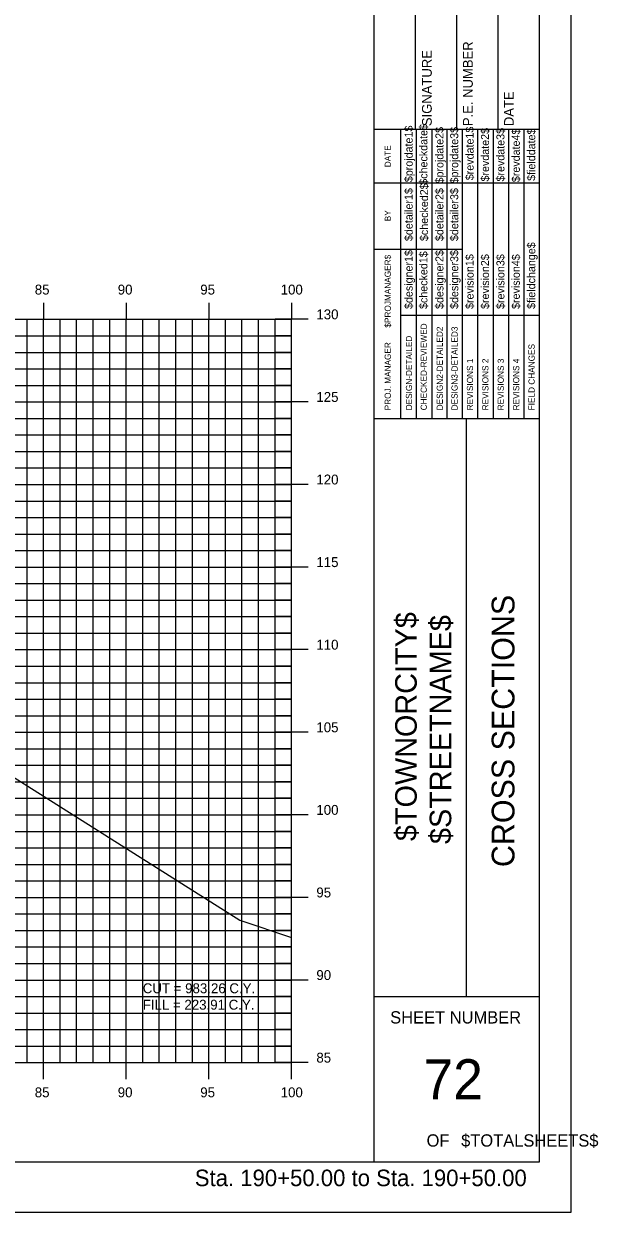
# Model space of a CAD drawing. Extents: x 850598 to 870284, y 366541 to 366651.
# Drawn here: x 862044.3 to 862079, y 366541.2 to 366613.1 of the extents above; entities that cross this region are included whole.
import ezdxf

# ---------------------------------------------------------------- set-up
doc = ezdxf.new("R2010")
doc.units = 0
for name, color, linetype in [('BORDER', 7, 'Continuous'), ('D_Text_Standard', 7, 'Continuous'), ('H_V ANNOTATION', 7, 'Continuous'), ('HIGHWAY_TITLE', 7, 'Continuous'), ('MAJOR', 7, 'Continuous'), ('MINOR', 7, 'Continuous'), ('PLOT BOUNDARY', 7, 'Continuous'), ('S_Roadway_Centerline', 7, 'Continuous')]:
    doc.layers.add(name, color=color, linetype=linetype)

msp = doc.modelspace()

# ---------------------------------------------------------------- linework, layer by layer
at = {"layer": 'BORDER'}
for p, q in [((862065.481, 366544.225), (862065.481, 366649.225)), ((862075.481, 366544.225), (862075.481, 366649.225)), ((862067.981, 366606.728), (862067.981, 366615.376)), ((862070.481, 366606.728), (862070.481, 366615.376)), ((862072.981, 366606.728), (862072.981, 366615.376)), ((862065.481, 366606.728), (862075.481, 366606.728)), ((862065.481, 366589.228), (862075.481, 366589.228)), ((862071.072, 366554.228), (862071.072, 366589.228)), ((862065.481, 366554.228), (862075.481, 366554.228)), ((861915.481, 366544.225), (862075.481, 366544.225))]:
    msp.add_line(p, q, dxfattribs=at)
for points in [[(862067.096, 366603.478), (862067.096, 366606.728)], [(862068.028, 366589.231), (862068.028, 366606.728)], [(862068.96, 366606.728), (862068.96, 366589.231)], [(862069.892, 366589.231), (862069.892, 366606.728)], [(862070.823, 366589.231), (862070.823, 366606.728)], [(862071.755, 366589.231), (862071.755, 366606.728)], [(862072.687, 366589.231), (862072.687, 366606.728)], [(862073.619, 366589.231), (862073.619, 366606.728)], [(862074.55, 366589.231), (862074.55, 366606.728)], [(862067.097, 366589.231), (862067.097, 366606.022)], [(862065.481, 366603.478), (862075.481, 366603.478)], [(862065.481, 366599.478), (862067.097, 366599.478)], [(862067.096, 366599.478), (862070.823, 366599.478)], [(862067.096, 366595.478), (862075.481, 366595.478)]]:
    msp.add_lwpolyline(points, dxfattribs=at)
at = {"layer": 'MAJOR'}
for p, q in [((862045.481, 366596.227), (862045.481, 366595.225)), ((862045.481, 366596.227), (862045.481, 366595.225)), ((862050.481, 366596.227), (862050.481, 366595.225)), ((862050.481, 366596.227), (862050.481, 366595.225)), ((862055.481, 366596.227), (862055.481, 366595.225)), ((862055.481, 366596.227), (862055.481, 366595.225)), ((862060.481, 366596.227), (862060.481, 366595.225)), ((862060.481, 366596.227), (862060.481, 366595.225)), ((861920.481, 366595.225), (862060.481, 366595.225)), ((861920.481, 366595.225), (862060.481, 366595.225)), ((861920.481, 366595.225), (862060.481, 366595.225)), ((861920.481, 366595.225), (862060.481, 366595.225)), ((862045.481, 366550.225), (862045.481, 366595.225)), ((862045.481, 366550.225), (862045.481, 366595.225)), ((862050.481, 366550.225), (862050.481, 366595.225)), ((862050.481, 366550.225), (862050.481, 366595.225)), ((862055.481, 366550.225), (862055.481, 366595.225)), ((862055.481, 366550.225), (862055.481, 366595.225)), ((862061.483, 366595.225), (862059.479, 366595.225)), ((862061.483, 366595.225), (862059.479, 366595.225)), ((862060.481, 366550.225), (862060.481, 366595.225)), ((862060.481, 366550.225), (862060.481, 366595.225)), ((862060.481, 366550.225), (862060.481, 366595.225)), ((862060.481, 366550.225), (862060.481, 366595.225)), ((861920.481, 366590.225), (862060.481, 366590.225)), ((861920.481, 366590.225), (862060.481, 366590.225)), ((862061.483, 366590.225), (862059.479, 366590.225)), ((862061.483, 366590.225), (862059.479, 366590.225)), ((861920.481, 366585.225), (862060.481, 366585.225)), ((861920.481, 366585.225), (862060.481, 366585.225)), ((862061.483, 366585.225), (862059.479, 366585.225)), ((862061.483, 366585.225), (862059.479, 366585.225)), ((861920.481, 366580.225), (862060.481, 366580.225)), ((861920.481, 366580.225), (862060.481, 366580.225)), ((862061.483, 366580.225), (862059.479, 366580.225)), ((862061.483, 366580.225), (862059.479, 366580.225)), ((861920.481, 366575.225), (862060.481, 366575.225)), ((861920.481, 366575.225), (862060.481, 366575.225)), ((862061.483, 366575.225), (862059.479, 366575.225)), ((862061.483, 366575.225), (862059.479, 366575.225)), ((861920.481, 366570.225), (862060.481, 366570.225)), ((861920.481, 366570.225), (862060.481, 366570.225)), ((862061.483, 366570.225), (862059.479, 366570.225)), ((862061.483, 366570.225), (862059.479, 366570.225)), ((861920.481, 366565.225), (862060.481, 366565.225)), ((861920.481, 366565.225), (862060.481, 366565.225)), ((862061.483, 366565.225), (862059.479, 366565.225)), ((862061.483, 366565.225), (862059.479, 366565.225)), ((861920.481, 366560.225), (862060.481, 366560.225)), ((861920.481, 366560.225), (862060.481, 366560.225)), ((862061.483, 366560.225), (862059.479, 366560.225)), ((862061.483, 366560.225), (862059.479, 366560.225)), ((861920.481, 366555.225), (862060.481, 366555.225)), ((861920.481, 366555.225), (862060.481, 366555.225)), ((862061.483, 366555.225), (862059.479, 366555.225)), ((862061.483, 366555.225), (862059.479, 366555.225)), ((861920.481, 366550.225), (862060.481, 366550.225)), ((861920.481, 366550.225), (862060.481, 366550.225)), ((861920.481, 366550.225), (862060.481, 366550.225)), ((861920.481, 366550.225), (862060.481, 366550.225)), ((862045.481, 366549.223), (862045.481, 366550.225)), ((862045.481, 366549.223), (862045.481, 366550.225)), ((862050.481, 366549.223), (862050.481, 366550.225)), ((862050.481, 366549.223), (862050.481, 366550.225)), ((862055.481, 366549.223), (862055.481, 366550.225)), ((862055.481, 366549.223), (862055.481, 366550.225)), ((862061.483, 366550.225), (862059.479, 366550.225)), ((862061.483, 366550.225), (862059.479, 366550.225)), ((862060.481, 366549.223), (862060.481, 366550.225)), ((862060.481, 366549.223), (862060.481, 366550.225))]:
    msp.add_line(p, q, dxfattribs=at)
at = {"layer": 'MINOR'}
for p, q in [((862044.481, 366550.225), (862044.481, 366595.225)), ((862044.481, 366550.225), (862044.481, 366595.225)), ((862046.481, 366550.225), (862046.481, 366595.225)), ((862046.481, 366550.225), (862046.481, 366595.225)), ((862047.481, 366550.225), (862047.481, 366595.225)), ((862047.481, 366550.225), (862047.481, 366595.225)), ((862048.481, 366550.225), (862048.481, 366595.225)), ((862048.481, 366550.225), (862048.481, 366595.225)), ((862049.481, 366550.225), (862049.481, 366595.225)), ((862049.481, 366550.225), (862049.481, 366595.225)), ((862051.481, 366550.225), (862051.481, 366595.225)), ((862051.481, 366550.225), (862051.481, 366595.225)), ((862052.481, 366550.225), (862052.481, 366595.225)), ((862052.481, 366550.225), (862052.481, 366595.225)), ((862053.481, 366550.225), (862053.481, 366595.225)), ((862053.481, 366550.225), (862053.481, 366595.225)), ((862054.481, 366550.225), (862054.481, 366595.225)), ((862054.481, 366550.225), (862054.481, 366595.225)), ((862056.481, 366550.225), (862056.481, 366595.225)), ((862056.481, 366550.225), (862056.481, 366595.225)), ((862057.481, 366550.225), (862057.481, 366595.225)), ((862057.481, 366550.225), (862057.481, 366595.225)), ((862058.481, 366550.225), (862058.481, 366595.225)), ((862058.481, 366550.225), (862058.481, 366595.225)), ((862059.481, 366550.225), (862059.481, 366595.225)), ((862059.481, 366550.225), (862059.481, 366595.225)), ((861920.481, 366594.225), (862060.481, 366594.225)), ((861920.481, 366594.225), (862060.481, 366594.225)), ((862060.481, 366594.225), (862059.479, 366594.225)), ((862060.481, 366594.225), (862059.479, 366594.225)), ((861920.481, 366593.225), (862060.481, 366593.225)), ((861920.481, 366593.225), (862060.481, 366593.225)), ((862060.481, 366593.225), (862059.479, 366593.225)), ((862060.481, 366593.225), (862059.479, 366593.225)), ((861920.481, 366592.225), (862060.481, 366592.225)), ((861920.481, 366592.225), (862060.481, 366592.225)), ((862060.481, 366592.225), (862059.479, 366592.225)), ((862060.481, 366592.225), (862059.479, 366592.225)), ((861920.481, 366591.225), (862060.481, 366591.225)), ((861920.481, 366591.225), (862060.481, 366591.225)), ((862060.481, 366591.225), (862059.479, 366591.225)), ((862060.481, 366591.225), (862059.479, 366591.225)), ((861920.481, 366589.225), (862060.481, 366589.225)), ((861920.481, 366589.225), (862060.481, 366589.225)), ((862060.481, 366589.225), (862059.479, 366589.225)), ((862060.481, 366589.225), (862059.479, 366589.225)), ((861920.481, 366588.225), (862060.481, 366588.225)), ((861920.481, 366588.225), (862060.481, 366588.225)), ((862060.481, 366588.225), (862059.479, 366588.225)), ((862060.481, 366588.225), (862059.479, 366588.225)), ((861920.481, 366587.225), (862060.481, 366587.225)), ((861920.481, 366587.225), (862060.481, 366587.225)), ((862060.481, 366587.225), (862059.479, 366587.225)), ((862060.481, 366587.225), (862059.479, 366587.225)), ((861920.481, 366586.225), (862060.481, 366586.225)), ((861920.481, 366586.225), (862060.481, 366586.225)), ((862060.481, 366586.225), (862059.479, 366586.225)), ((862060.481, 366586.225), (862059.479, 366586.225)), ((861920.481, 366584.225), (862060.481, 366584.225)), ((861920.481, 366584.225), (862060.481, 366584.225)), ((862060.481, 366584.225), (862059.479, 366584.225)), ((862060.481, 366584.225), (862059.479, 366584.225)), ((861920.481, 366583.225), (862060.481, 366583.225)), ((861920.481, 366583.225), (862060.481, 366583.225)), ((862060.481, 366583.225), (862059.479, 366583.225)), ((862060.481, 366583.225), (862059.479, 366583.225)), ((861920.481, 366582.225), (862060.481, 366582.225)), ((861920.481, 366582.225), (862060.481, 366582.225)), ((862060.481, 366582.225), (862059.479, 366582.225)), ((862060.481, 366582.225), (862059.479, 366582.225)), ((861920.481, 366581.225), (862060.481, 366581.225)), ((861920.481, 366581.225), (862060.481, 366581.225)), ((862060.481, 366581.225), (862059.479, 366581.225)), ((862060.481, 366581.225), (862059.479, 366581.225)), ((861920.481, 366579.225), (862060.481, 366579.225)), ((861920.481, 366579.225), (862060.481, 366579.225)), ((862060.481, 366579.225), (862059.479, 366579.225)), ((862060.481, 366579.225), (862059.479, 366579.225)), ((861920.481, 366578.225), (862060.481, 366578.225)), ((861920.481, 366578.225), (862060.481, 366578.225)), ((862060.481, 366578.225), (862059.479, 366578.225)), ((862060.481, 366578.225), (862059.479, 366578.225)), ((861920.481, 366577.225), (862060.481, 366577.225)), ((861920.481, 366577.225), (862060.481, 366577.225)), ((862060.481, 366577.225), (862059.479, 366577.225)), ((862060.481, 366577.225), (862059.479, 366577.225)), ((861920.481, 366576.225), (862060.481, 366576.225)), ((861920.481, 366576.225), (862060.481, 366576.225)), ((862060.481, 366576.225), (862059.479, 366576.225)), ((862060.481, 366576.225), (862059.479, 366576.225)), ((861920.481, 366574.225), (862060.481, 366574.225)), ((861920.481, 366574.225), (862060.481, 366574.225)), ((862060.481, 366574.225), (862059.479, 366574.225)), ((862060.481, 366574.225), (862059.479, 366574.225)), ((861920.481, 366573.225), (862060.481, 366573.225)), ((861920.481, 366573.225), (862060.481, 366573.225)), ((862060.481, 366573.225), (862059.479, 366573.225)), ((862060.481, 366573.225), (862059.479, 366573.225)), ((861920.481, 366572.225), (862060.481, 366572.225)), ((861920.481, 366572.225), (862060.481, 366572.225)), ((862060.481, 366572.225), (862059.479, 366572.225)), ((862060.481, 366572.225), (862059.479, 366572.225)), ((861920.481, 366571.225), (862060.481, 366571.225)), ((861920.481, 366571.225), (862060.481, 366571.225)), ((862060.481, 366571.225), (862059.479, 366571.225)), ((862060.481, 366571.225), (862059.479, 366571.225)), ((861920.481, 366569.225), (862060.481, 366569.225)), ((861920.481, 366569.225), (862060.481, 366569.225)), ((862060.481, 366569.225), (862059.479, 366569.225)), ((862060.481, 366569.225), (862059.479, 366569.225)), ((861920.481, 366568.225), (862060.481, 366568.225)), ((861920.481, 366568.225), (862060.481, 366568.225)), ((862060.481, 366568.225), (862059.479, 366568.225)), ((862060.481, 366568.225), (862059.479, 366568.225)), ((861920.481, 366567.225), (862060.481, 366567.225)), ((861920.481, 366567.225), (862060.481, 366567.225)), ((862060.481, 366567.225), (862059.479, 366567.225)), ((862060.481, 366567.225), (862059.479, 366567.225)), ((861920.481, 366566.225), (862060.481, 366566.225)), ((861920.481, 366566.225), (862060.481, 366566.225)), ((862060.481, 366566.225), (862059.479, 366566.225)), ((862060.481, 366566.225), (862059.479, 366566.225)), ((861920.481, 366564.225), (862060.481, 366564.225)), ((861920.481, 366564.225), (862060.481, 366564.225)), ((862060.481, 366564.225), (862059.479, 366564.225)), ((862060.481, 366564.225), (862059.479, 366564.225)), ((861920.481, 366563.225), (862060.481, 366563.225)), ((861920.481, 366563.225), (862060.481, 366563.225)), ((862060.481, 366563.225), (862059.479, 366563.225)), ((862060.481, 366563.225), (862059.479, 366563.225)), ((861920.481, 366562.225), (862060.481, 366562.225)), ((861920.481, 366562.225), (862060.481, 366562.225)), ((862060.481, 366562.225), (862059.479, 366562.225)), ((862060.481, 366562.225), (862059.479, 366562.225)), ((861920.481, 366561.225), (862060.481, 366561.225)), ((861920.481, 366561.225), (862060.481, 366561.225)), ((862060.481, 366561.225), (862059.479, 366561.225)), ((862060.481, 366561.225), (862059.479, 366561.225)), ((861920.481, 366559.225), (862060.481, 366559.225)), ((861920.481, 366559.225), (862060.481, 366559.225)), ((862060.481, 366559.225), (862059.479, 366559.225)), ((862060.481, 366559.225), (862059.479, 366559.225)), ((861920.481, 366558.225), (862060.481, 366558.225)), ((861920.481, 366558.225), (862060.481, 366558.225)), ((862060.481, 366558.225), (862059.479, 366558.225)), ((862060.481, 366558.225), (862059.479, 366558.225)), ((861920.481, 366557.225), (862060.481, 366557.225)), ((861920.481, 366557.225), (862060.481, 366557.225)), ((862060.481, 366557.225), (862059.479, 366557.225)), ((862060.481, 366557.225), (862059.479, 366557.225)), ((861920.481, 366556.225), (862060.481, 366556.225)), ((861920.481, 366556.225), (862060.481, 366556.225)), ((862060.481, 366556.225), (862059.479, 366556.225)), ((862060.481, 366556.225), (862059.479, 366556.225)), ((861920.481, 366554.225), (862060.481, 366554.225)), ((861920.481, 366554.225), (862060.481, 366554.225)), ((862060.481, 366554.225), (862059.479, 366554.225)), ((862060.481, 366554.225), (862059.479, 366554.225)), ((861920.481, 366553.225), (862060.481, 366553.225)), ((861920.481, 366553.225), (862060.481, 366553.225)), ((862060.481, 366553.225), (862059.479, 366553.225)), ((862060.481, 366553.225), (862059.479, 366553.225)), ((861920.481, 366552.225), (862060.481, 366552.225)), ((861920.481, 366552.225), (862060.481, 366552.225)), ((862060.481, 366552.225), (862059.479, 366552.225)), ((862060.481, 366552.225), (862059.479, 366552.225)), ((861920.481, 366551.225), (862060.481, 366551.225)), ((861920.481, 366551.225), (862060.481, 366551.225)), ((862060.481, 366551.225), (862059.479, 366551.225)), ((862060.481, 366551.225), (862059.479, 366551.225))]:
    msp.add_line(p, q, dxfattribs=at)
at = {"layer": 'PLOT BOUNDARY'}
msp.add_lwpolyline([(861907.388, 366541.166), (862077.388, 366541.166), (862077.388, 366651.166), (861907.388, 366651.166)], close=True, dxfattribs=at)
at = {"layer": 'S_Roadway_Centerline'}
msp.add_lwpolyline([(861975.314, 366582.46), (861982.775, 366584.872), (861982.883, 366584.888), (861985.41, 366585.425), (861988.799, 366585.631), (861988.927, 366585.641), (861999.864, 366586.031), (862000.014, 366586.037), (862010.966, 366586.359), (862011.046, 366586.36), (862011.084, 366586.359), (862016.957, 366586.17), (862019.75, 366585.498), (862019.778, 366585.492), (862019.804, 366585.482), (862026.162, 366583.354), (862026.186, 366583.335), (862038.876, 366571.338), (862041.761, 366568.686), (862041.784, 366568.665), (862041.956, 366568.561), (862042.378, 366568.305), (862057.357, 366558.84), (862060.481, 366557.803)], dxfattribs=at)

# ---------------------------------------------------------------- texts
at = {"layer": 'BORDER'}
for s, height, rotation, p in [('SIGNATURE', 0.5906, 90, (862068.961, 366606.92)), ('P.E. NUMBER', 0.59055, 90, (862071.442, 366606.92)), ('DATE', 0.5906, 90, (862073.922, 366606.92)), ('$projdate1$', 0.48455, 90, (862067.804, 366603.529)), ('$checkdate$', 0.48455, 90, (862068.698, 366603.371)), ('$projdate2$', 0.48455, 90, (862069.667, 366603.45)), ('$projdate3$', 0.48455, 90, (862070.562, 366603.45)), ('$revdate1$', 0.4845, 90, (862071.493, 366603.647)), ('$revdate2$', 0.4845, 90, (862072.425, 366603.568)), ('$revdate3$', 0.4845, 90, (862073.357, 366603.568)), ('$revdate4$', 0.4845, 90, (862074.288, 366603.529)), ('$fielddate$', 0.48455, 90, (862075.22, 366603.607)), ('DATE', 0.3714, 90, (862066.485, 366604.434)), ('$checked2$', 0.4845, 90, (862068.736, 366599.963)), ('$detailer1$', 0.48455, 90, (862067.804, 366599.963)), ('$detailer2$', 0.48455, 90, (862069.667, 366599.963)), ('$detailer3$', 0.48455, 90, (862070.562, 366599.963)), ('BY', 0.3714, 90, (862066.485, 366601.163)), ('$fieldchange$', 0.48455, 90, (862075.22, 366595.851)), ('$designer1$', 0.48455, 90, (862067.804, 366595.851)), ('$checked1$', 0.4845, 90, (862068.698, 366595.851)), ('$designer2$', 0.48455, 90, (862069.667, 366595.851)), ('$designer3$', 0.48455, 90, (862070.562, 366595.851)), ('$revision1$', 0.48455, 90, (862071.493, 366595.851)), ('$revision2$', 0.48455, 90, (862072.425, 366595.851)), ('$revision3$', 0.48455, 90, (862073.357, 366595.851)), ('$revision4$', 0.48455, 90, (862074.288, 366595.851)), ('$PROJMANAGER$', 0.37275, 90, (862066.485, 366594.723)), ('CHECKED-REVIEWED', 0.37275, 90, (862068.662, 366589.716)), ('DESIGN-DETAILED', 0.37275, 90, (862067.768, 366589.716)), ('DESIGN2-DETAILED2', 0.37275, 90, (862069.631, 366589.716)), ('DESIGN3-DETAILED3', 0.37275, 90, (862070.525, 366589.716)), ('PROJ. MANAGER', 0.37275, 90, (862066.485, 366589.716)), ('FIELD CHANGES', 0.37275, 90, (862075.184, 366589.716)), ('REVISIONS 1', 0.37275, 90, (862071.457, 366589.716)), ('REVISIONS 2', 0.37275, 90, (862072.389, 366589.716)), ('REVISIONS 3', 0.37275, 90, (862073.32, 366589.716)), ('REVISIONS 4', 0.37275, 90, (862074.252, 366589.716)), ('CROSS SECTIONS', 1.37787, 90, (862073.965, 366562.062)), ('SHEET NUMBER', 0.74527, 360, (862066.446, 366552.592)), ('72', 2.4194, 360, (862068.457, 366548.008)), ('OF', 0.7453, 360, (862068.648, 366545.138)), ('$TOTALSHEETS$', 0.74527, 360, (862070.737, 366545.138))]:
    msp.add_text(s, height=height, rotation=rotation, dxfattribs=at).set_placement(p)
at = {"layer": 'D_Text_Standard'}
for s, p in [('CUT = 983.26 C.Y.', (862051.481, 366554.425)), ('FILL = 223.91 C.Y.', (862051.481, 366553.429))]:
    msp.add_text(s, height=0.6, dxfattribs=at).set_placement(p)
at = {"layer": 'H_V ANNOTATION'}
for s, height, p in [('85', 0.6, (862044.948, 366596.725)), ('90', 0.6, (862049.967, 366596.725)), ('95', 0.6, (862054.959, 366596.725)), ('100', 0.6, (862059.822, 366596.725)), ('130', 0.6, (862061.981, 366595.225)), ('125', 0.6, (862061.981, 366590.225)), ('120', 0.6, (862061.981, 366585.225)), ('115', 0.6, (862061.981, 366580.225)), ('110', 0.6, (862061.981, 366575.225)), ('105', 0.6, (862061.981, 366570.225)), ('100', 0.6, (862061.981, 366565.225)), ('95', 0.6, (862061.981, 366560.225)), ('90', 0.6, (862061.981, 366555.225)), ('85', 0.6, (862061.981, 366550.225)), ('85', 0.6, (862044.948, 366548.125)), ('90', 0.6, (862049.967, 366548.125)), ('95', 0.6, (862054.959, 366548.125)), ('100', 0.6, (862059.822, 366548.125)), ('Sta. 190+50.00 to Sta. 190+50.00', 1.0002, (862054.627, 366542.745))]:
    msp.add_text(s, height=height, dxfattribs=at).set_placement(p)
at = {"layer": 'HIGHWAY_TITLE'}
for s, p in [('$TOWNORCITY$', (862068.053, 366563.637)), ('$STREETNAME$', (862070.14, 366563.457))]:
    msp.add_text(s, height=1.30428, rotation=90, dxfattribs=at).set_placement(p)

doc.saveas('drawing.dxf')
